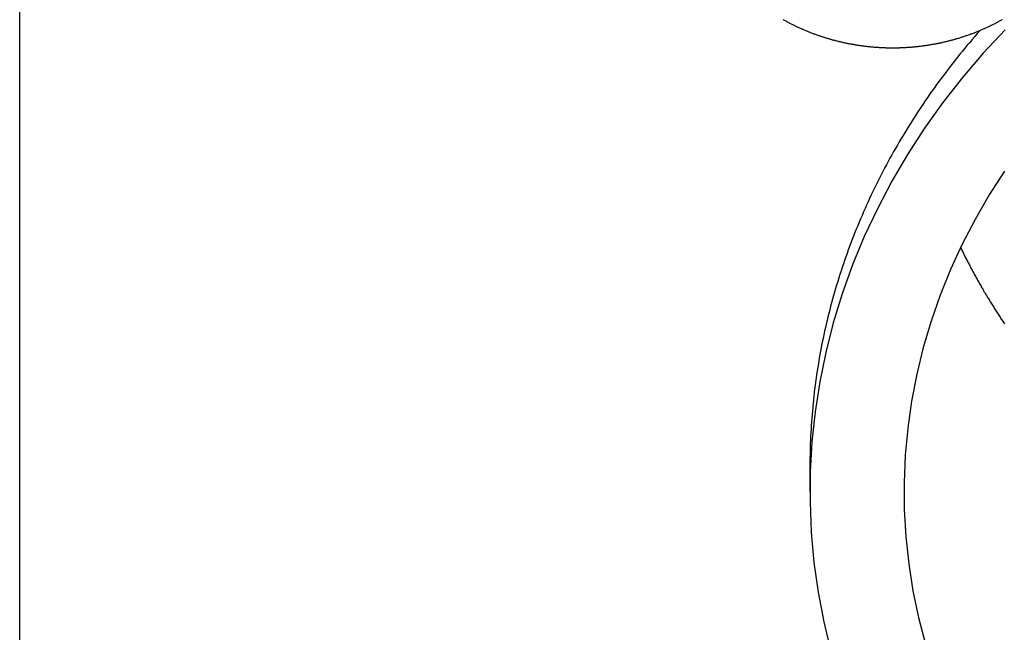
# Model space of a CAD drawing. Extents: x 1107 to 4046, y 937 to 3355.
# Tile 360 of 656: x 2124.98 to 2138.06, y 2659.3 to 2667.45. Entities that reach past the tile are written whole.
import ezdxf

# ---------------------------------------------------------------- set-up
doc = ezdxf.new("R2010")
doc.units = 0
doc.layers.add('KF_VIDA_L___C_REAR', color=7, linetype='CONTINUOUS')

# ---------------------------------------------------------------- blocks, each defined once
blk = doc.blocks.new('KF_VIDA_L___C_REAR')
at = {"layer": 'KF_VIDA_L___C_REAR'}
for p, q in [((-62, 908), (-62, 1072)), ((-51.5, 972.305658), (-51.5, 971.955658))]:
    blk.add_line(p, q, dxfattribs=at)
for points in [[(-48.9073, 978.099, 0), (-49.1982, 977.787, 0), (-49.4737, 977.465, 0), (-49.7333, 977.133, 0), (-49.9765, 976.793, 0), (-50.203, 976.443, 0), (-50.4124, 976.086, 0), (-50.6042, 975.721, 0), (-50.7781, 975.35, 0), (-50.9338, 974.973, 0), (-51.0711, 974.59, 0), (-51.1897, 974.202, 0), (-51.2893, 973.811, 0), (-51.3699, 973.417, 0), (-51.4312, 973.019, 0), (-51.4732, 972.62, 0), (-51.4958, 972.22, 0), (-51.4989, 971.819, 0), (-51.4825, 971.419, 0), (-51.4467, 971.019, 0), (-51.3916, 970.622, 0), (-51.3172, 970.226, 0), (-51.2236, 969.834, 0)], [(-48.9441, 978.234, 0), (-48.954, 978.228, 0), (-48.9639, 978.223, 0), (-48.9738, 978.217, 0), (-48.9837, 978.212, 0), (-48.9937, 978.206, 0), (-49.0037, 978.201, 0), (-49.0136, 978.196, 0), (-49.0237, 978.19, 0), (-49.0337, 978.185, 0), (-49.0437, 978.18, 0), (-49.0538, 978.175, 0), (-49.0639, 978.17, 0), (-49.074, 978.165, 0), (-49.0842, 978.16, 0), (-49.0943, 978.155, 0), (-49.1045, 978.15, 0), (-49.1147, 978.145, 0), (-49.1249, 978.14, 0), (-49.1351, 978.135, 0), (-49.1454, 978.13, 0), (-49.1556, 978.126, 0), (-49.1659, 978.121, 0), (-49.1762, 978.116, 0), (-49.1865, 978.112, 0), (-49.1969, 978.107, 0), (-49.2072, 978.103, 0), (-49.2176, 978.098, 0), (-49.228, 978.094, 0), (-49.2384, 978.089, 0), (-49.2488, 978.085, 0), (-49.2593, 978.08, 0), (-49.2697, 978.076, 0), (-49.2802, 978.072, 0), (-49.2907, 978.068, 0), (-49.3012, 978.063, 0), (-49.3117, 978.059, 0), (-49.3223, 978.055, 0), (-49.3328, 978.051, 0), (-49.3434, 978.047, 0), (-49.354, 978.043, 0), (-49.3646, 978.039, 0), (-49.3752, 978.035, 0), (-49.3859, 978.032, 0), (-49.3965, 978.028, 0), (-49.4072, 978.024, 0), (-49.4178, 978.02, 0), (-49.4285, 978.017, 0), (-49.4392, 978.013, 0), (-49.45, 978.009, 0), (-49.4607, 978.006, 0), (-49.4714, 978.002, 0), (-49.4822, 977.999, 0), (-49.493, 977.995, 0), (-49.5038, 977.992, 0), (-49.5145, 977.989, 0), (-49.5254, 977.985, 0), (-49.5362, 977.982, 0), (-49.547, 977.979, 0), (-49.5579, 977.976, 0), (-49.5687, 977.973, 0), (-49.5796, 977.969, 0), (-49.5905, 977.966, 0), (-49.6014, 977.963, 0), (-49.6123, 977.96, 0), (-49.6232, 977.957, 0), (-49.6341, 977.955, 0), (-49.6451, 977.952, 0), (-49.656, 977.949, 0), (-49.667, 977.946, 0), (-49.6779, 977.943, 0), (-49.6889, 977.941, 0), (-49.6999, 977.938, 0), (-49.7109, 977.936, 0), (-49.7219, 977.933, 0), (-49.7329, 977.93, 0), (-49.744, 977.928, 0), (-49.755, 977.926, 0), (-49.7661, 977.923, 0), (-49.7771, 977.921, 0), (-49.7882, 977.919, 0), (-49.7993, 977.916, 0), (-49.8103, 977.914, 0), (-49.8214, 977.912, 0), (-49.8325, 977.91, 0), (-49.8436, 977.908, 0), (-49.8548, 977.906, 0), (-49.8659, 977.904, 0), (-49.877, 977.902, 0), (-49.8881, 977.9, 0), (-49.8993, 977.898, 0), (-49.9104, 977.896, 0), (-49.9216, 977.894, 0), (-49.9328, 977.892, 0), (-49.9439, 977.891, 0), (-49.9551, 977.889, 0), (-49.9663, 977.887, 0), (-49.9775, 977.886, 0), (-49.9887, 977.884, 0), (-49.9999, 977.883, 0), (-50.0111, 977.881, 0), (-50.0223, 977.88, 0), (-50.0335, 977.878, 0), (-50.0447, 977.877, 0), (-50.056, 977.876, 0), (-50.0672, 977.874, 0), (-50.0784, 977.873, 0), (-50.0897, 977.872, 0), (-50.1009, 977.871, 0), (-50.1122, 977.87, 0), (-50.1234, 977.869, 0), (-50.1347, 977.868, 0), (-50.146, 977.867, 0), (-50.1572, 977.866, 0), (-50.1685, 977.865, 0), (-50.1798, 977.864, 0), (-50.191, 977.863, 0), (-50.2023, 977.863, 0), (-50.2136, 977.862, 0), (-50.2249, 977.861, 0), (-50.2362, 977.861, 0), (-50.2475, 977.86, 0), (-50.2587, 977.859, 0), (-50.27, 977.859, 0), (-50.2813, 977.858, 0), (-50.2926, 977.858, 0), (-50.3039, 977.858, 0), (-50.3152, 977.857, 0), (-50.3265, 977.857, 0), (-50.3378, 977.857, 0), (-50.3491, 977.857, 0), (-50.3604, 977.856, 0), (-50.3717, 977.856, 0), (-50.383, 977.856, 0), (-50.3943, 977.856, 0), (-50.4057, 977.856, 0), (-50.417, 977.856, 0), (-50.4283, 977.856, 0), (-50.4396, 977.856, 0), (-50.4509, 977.857, 0), (-50.4622, 977.857, 0), (-50.4735, 977.857, 0), (-50.4848, 977.857, 0), (-50.4961, 977.858, 0), (-50.5074, 977.858, 0), (-50.5187, 977.858, 0), (-50.53, 977.859, 0), (-50.5412, 977.859, 0), (-50.5525, 977.86, 0), (-50.5638, 977.861, 0), (-50.5751, 977.861, 0), (-50.5864, 977.862, 0), (-50.5977, 977.863, 0), (-50.609, 977.863, 0), (-50.6202, 977.864, 0), (-50.6315, 977.865, 0), (-50.6428, 977.866, 0), (-50.654, 977.867, 0), (-50.6653, 977.868, 0), (-50.6766, 977.869, 0), (-50.6878, 977.87, 0), (-50.6991, 977.871, 0), (-50.7103, 977.872, 0), (-50.7216, 977.873, 0), (-50.7328, 977.874, 0), (-50.744, 977.876, 0), (-50.7553, 977.877, 0), (-50.7665, 977.878, 0), (-50.7777, 977.88, 0), (-50.7889, 977.881, 0), (-50.8001, 977.883, 0), (-50.8113, 977.884, 0), (-50.8225, 977.886, 0), (-50.8337, 977.887, 0), (-50.8449, 977.889, 0), (-50.8561, 977.891, 0), (-50.8672, 977.892, 0), (-50.8784, 977.894, 0), (-50.8896, 977.896, 0), (-50.9007, 977.898, 0), (-50.9119, 977.9, 0), (-50.923, 977.902, 0), (-50.9341, 977.904, 0), (-50.9453, 977.906, 0), (-50.9564, 977.908, 0), (-50.9675, 977.91, 0), (-50.9786, 977.912, 0), (-50.9897, 977.914, 0), (-51.0008, 977.916, 0), (-51.0118, 977.919, 0), (-51.0229, 977.921, 0), (-51.0339, 977.923, 0), (-51.045, 977.926, 0), (-51.056, 977.928, 0), (-51.0671, 977.93, 0), (-51.0781, 977.933, 0), (-51.0891, 977.936, 0), (-51.1001, 977.938, 0), (-51.1111, 977.941, 0), (-51.1221, 977.943, 0), (-51.133, 977.946, 0), (-51.144, 977.949, 0), (-51.1549, 977.952, 0), (-51.1659, 977.955, 0), (-51.1768, 977.958, 0), (-51.1877, 977.96, 0), (-51.1986, 977.963, 0), (-51.2095, 977.966, 0), (-51.2204, 977.969, 0), (-51.2313, 977.973, 0), (-51.2421, 977.976, 0), (-51.253, 977.979, 0), (-51.2638, 977.982, 0), (-51.2746, 977.985, 0), (-51.2854, 977.989, 0), (-51.2962, 977.992, 0), (-51.307, 977.995, 0), (-51.3178, 977.999, 0), (-51.3286, 978.002, 0), (-51.3393, 978.006, 0), (-51.35, 978.009, 0), (-51.3608, 978.013, 0), (-51.3715, 978.017, 0), (-51.3821, 978.02, 0), (-51.3928, 978.024, 0), (-51.4035, 978.028, 0), (-51.4141, 978.032, 0), (-51.4248, 978.035, 0), (-51.4354, 978.039, 0), (-51.446, 978.043, 0), (-51.4566, 978.047, 0), (-51.4671, 978.051, 0), (-51.4777, 978.055, 0), (-51.4882, 978.059, 0), (-51.4988, 978.063, 0), (-51.5093, 978.068, 0), (-51.5198, 978.072, 0), (-51.5302, 978.076, 0), (-51.5407, 978.08, 0), (-51.5511, 978.085, 0), (-51.5616, 978.089, 0), (-51.572, 978.094, 0), (-51.5824, 978.098, 0), (-51.5928, 978.102, 0), (-51.6031, 978.107, 0), (-51.6135, 978.112, 0), (-51.6238, 978.116, 0), (-51.6341, 978.121, 0), (-51.6444, 978.126, 0), (-51.6546, 978.13, 0), (-51.6649, 978.135, 0), (-51.6751, 978.14, 0), (-51.6853, 978.145, 0), (-51.6955, 978.15, 0), (-51.7057, 978.155, 0), (-51.7159, 978.16, 0), (-51.726, 978.165, 0), (-51.7361, 978.17, 0), (-51.7462, 978.175, 0), (-51.7563, 978.18, 0), (-51.7663, 978.185, 0), (-51.7764, 978.19, 0), (-51.7864, 978.196, 0), (-51.7964, 978.201, 0), (-51.8063, 978.206, 0), (-51.8163, 978.212, 0), (-51.8262, 978.217, 0), (-51.8361, 978.223, 0), (-51.846, 978.228, 0), (-51.8559, 978.234, 0)], [(-48.916, 976.219, 0), (-49.1191, 975.903, 0), (-49.3065, 975.579, 0), (-49.4777, 975.249, 0), (-49.6324, 974.913, 0), (-49.7703, 974.572, 0), (-49.8912, 974.225, 0), (-49.9949, 973.875, 0), (-50.0811, 973.521, 0), (-50.1497, 973.164, 0), (-50.2006, 972.804, 0), (-50.2337, 972.444, 0), (-50.2489, 972.082, 0), (-50.2462, 971.72, 0), (-50.2256, 971.359, 0), (-50.1871, 970.998, 0), (-50.1309, 970.64, 0), (-50.057, 970.284, 0), (-49.9655, 969.931, 0)], [(-49.2423, 978.087, 0), (-49.2762, 978.049, 0), (-49.3099, 978.01, 0), (-49.3433, 977.971, 0), (-49.3765, 977.932, 0), (-49.4095, 977.893, 0), (-49.4423, 977.853, 0), (-49.4748, 977.814, 0), (-49.5071, 977.774, 0), (-49.5391, 977.734, 0), (-49.571, 977.694, 0), (-49.6025, 977.654, 0), (-49.6339, 977.614, 0), (-49.665, 977.574, 0), (-49.6959, 977.533, 0), (-49.7265, 977.493, 0), (-49.7569, 977.452, 0), (-49.7871, 977.411, 0), (-49.817, 977.37, 0), (-49.8467, 977.329, 0), (-49.8761, 977.287, 0), (-49.9053, 977.246, 0), (-49.9342, 977.204, 0), (-49.9629, 977.163, 0), (-49.9914, 977.121, 0), (-50.0196, 977.079, 0), (-50.0475, 977.037, 0), (-50.0753, 976.995, 0), (-50.1027, 976.952, 0), (-50.1299, 976.91, 0), (-50.1569, 976.867, 0), (-50.1836, 976.825, 0), (-50.2101, 976.782, 0), (-50.2363, 976.739, 0), (-50.2622, 976.696, 0), (-50.2879, 976.653, 0), (-50.3134, 976.609, 0), (-50.3386, 976.566, 0), (-50.3635, 976.523, 0), (-50.3882, 976.479, 0), (-50.4126, 976.435, 0), (-50.4368, 976.392, 0), (-50.4607, 976.348, 0), (-50.4844, 976.304, 0), (-50.5078, 976.26, 0), (-50.5309, 976.215, 0), (-50.5538, 976.171, 0), (-50.5764, 976.127, 0), (-50.5987, 976.082, 0), (-50.6208, 976.038, 0), (-50.6426, 975.993, 0), (-50.6642, 975.948, 0), (-50.6855, 975.903, 0), (-50.7065, 975.858, 0), (-50.7273, 975.813, 0), (-50.7478, 975.768, 0), (-50.768, 975.723, 0), (-50.788, 975.677, 0), (-50.8077, 975.632, 0), (-50.8271, 975.586, 0), (-50.8463, 975.541, 0), (-50.8652, 975.495, 0), (-50.8838, 975.449, 0), (-50.9022, 975.403, 0), (-50.9203, 975.357, 0), (-50.9381, 975.311, 0), (-50.9557, 975.265, 0), (-50.9729, 975.219, 0), (-50.9899, 975.173, 0), (-51.0067, 975.127, 0), (-51.0231, 975.08, 0), (-51.0393, 975.034, 0), (-51.0552, 974.987, 0), (-51.0709, 974.941, 0), (-51.0862, 974.894, 0), (-51.1013, 974.847, 0), (-51.1161, 974.8, 0), (-51.1307, 974.753, 0), (-51.1449, 974.706, 0), (-51.1589, 974.659, 0), (-51.1726, 974.612, 0), (-51.1861, 974.565, 0), (-51.1992, 974.518, 0), (-51.2121, 974.471, 0), (-51.2247, 974.424, 0), (-51.237, 974.376, 0), (-51.2491, 974.329, 0), (-51.2608, 974.281, 0), (-51.2723, 974.234, 0), (-51.2835, 974.186, 0), (-51.2945, 974.139, 0), (-51.3051, 974.091, 0), (-51.3155, 974.043, 0), (-51.3255, 973.996, 0), (-51.3353, 973.948, 0), (-51.3449, 973.9, 0), (-51.3541, 973.852, 0), (-51.3631, 973.804, 0), (-51.3717, 973.756, 0), (-51.3801, 973.708, 0), (-51.3882, 973.66, 0), (-51.3961, 973.612, 0), (-51.4036, 973.564, 0), (-51.4109, 973.516, 0), (-51.4179, 973.468, 0), (-51.4246, 973.42, 0), (-51.431, 973.371, 0), (-51.4371, 973.323, 0), (-51.4429, 973.275, 0), (-51.4485, 973.226, 0), (-51.4538, 973.178, 0), (-51.4588, 973.13, 0), (-51.4635, 973.081, 0), (-51.4679, 973.033, 0), (-51.472, 972.985, 0), (-51.4759, 972.936, 0), (-51.4794, 972.888, 0), (-51.4827, 972.839, 0), (-51.4857, 972.791, 0), (-51.4884, 972.742, 0), (-51.4909, 972.694, 0), (-51.493, 972.645, 0), (-51.4949, 972.597, 0), (-51.4964, 972.548, 0), (-51.4977, 972.5, 0), (-51.4987, 972.451, 0), (-51.4994, 972.403, 0), (-51.4999, 972.354, 0), (-51.5, 972.306, 0)], [(-49.4988, 975.206, 0), (-49.4922, 975.192, 0), (-49.4855, 975.178, 0), (-49.4788, 975.164, 0), (-49.472, 975.151, 0), (-49.4653, 975.137, 0), (-49.4585, 975.123, 0), (-49.4516, 975.109, 0), (-49.4448, 975.096, 0), (-49.4379, 975.082, 0), (-49.431, 975.068, 0), (-49.424, 975.054, 0), (-49.4171, 975.041, 0), (-49.4101, 975.027, 0), (-49.403, 975.013, 0), (-49.396, 975, 0), (-49.3889, 974.986, 0), (-49.3818, 974.973, 0), (-49.3746, 974.959, 0), (-49.3675, 974.945, 0), (-49.3603, 974.932, 0), (-49.3531, 974.918, 0), (-49.3458, 974.905, 0), (-49.3385, 974.891, 0), (-49.3312, 974.877, 0), (-49.3239, 974.864, 0), (-49.3165, 974.85, 0), (-49.3092, 974.837, 0), (-49.3017, 974.823, 0), (-49.2943, 974.81, 0), (-49.2868, 974.796, 0), (-49.2793, 974.783, 0), (-49.2718, 974.769, 0), (-49.2642, 974.756, 0), (-49.2567, 974.743, 0), (-49.2491, 974.729, 0), (-49.2414, 974.716, 0), (-49.2338, 974.702, 0), (-49.2261, 974.689, 0), (-49.2184, 974.675, 0), (-49.2106, 974.662, 0), (-49.2028, 974.649, 0), (-49.195, 974.635, 0), (-49.1872, 974.622, 0), (-49.1794, 974.609, 0), (-49.1715, 974.595, 0), (-49.1636, 974.582, 0), (-49.1556, 974.569, 0), (-49.1477, 974.556, 0), (-49.1397, 974.542, 0), (-49.1317, 974.529, 0), (-49.1236, 974.516, 0), (-49.1155, 974.503, 0), (-49.1074, 974.489, 0), (-49.0993, 974.476, 0), (-49.0912, 974.463, 0), (-49.083, 974.45, 0), (-49.0748, 974.437, 0), (-49.0665, 974.424, 0), (-49.0583, 974.41, 0), (-49.05, 974.397, 0), (-49.0417, 974.384, 0), (-49.0333, 974.371, 0), (-49.025, 974.358, 0), (-49.0166, 974.345, 0), (-49.0082, 974.332, 0), (-48.9997, 974.319, 0), (-48.9912, 974.306, 0), (-48.9827, 974.293, 0), (-48.9742, 974.28, 0), (-48.9657, 974.267, 0), (-48.9571, 974.254, 0), (-48.9485, 974.241, 0), (-48.9398, 974.228, 0), (-48.9312, 974.215, 0), (-48.9225, 974.202, 0), (-48.9138, 974.189, 0)]]:
    blk.add_polyline3d(points, dxfattribs=at)

msp = doc.modelspace()

# ---------------------------------------------------------------- block references
at = {"layer": 'KF_VIDA_L___C_REAR'}
msp.add_blockref('KF_VIDA_L___C_REAR', (2186.979, 1689.213), dxfattribs=at)

doc.saveas('drawing.dxf')
